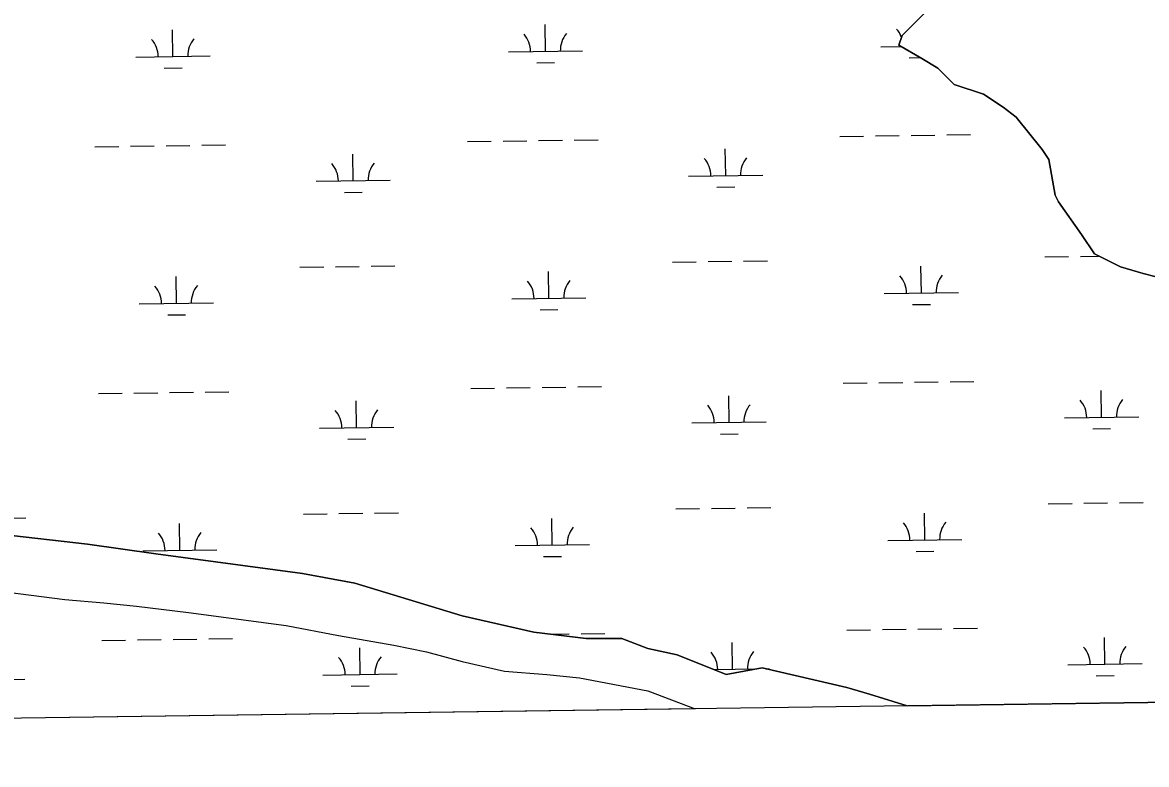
# Model space of a CAD drawing. Extents: x 3767014 to 3805179, y 361544 to 387384.
# Drawn here: x 3775749 to 3777264, y 366965 to 367965 of the extents above; entities that cross this region are included whole.
import ezdxf

# ---------------------------------------------------------------- set-up
doc = ezdxf.new("R2010")
doc.units = 0
for name, color, linetype in [('V-GRID-FRAM', 7, 'Continuous'), ('V-TOPO-SHOR', 7, 'Continuous'), ('V-WETL-SWMP', 7, 'Continuous')]:
    doc.layers.add(name, color=color, linetype=linetype)

msp = doc.modelspace()

# ---------------------------------------------------------------- linework, layer by layer
at = {"layer": 'V-GRID-FRAM'}
msp.add_lwpolyline([(3771006.872, 385146.094), (3802799.803, 385587.734), (3803060.286, 367407.215), (3771251.489, 366965.353), (3771006.872, 385146.094)], dxfattribs=at)
at = {"layer": 'V-TOPO-SHOR'}
for p, q in [((3775670.213, 367205.252), (3775806.314, 367187.68)), ((3775806.314, 367187.68), (3775858.998, 367183.287)), ((3775858.998, 367183.287), (3775902.901, 367178.894)), ((3775902.901, 367178.894), (3775973.147, 367170.108)), ((3775973.147, 367170.108), (3776104.857, 367152.536)), ((3776104.857, 367152.536), (3776175.103, 367139.357)), ((3776175.103, 367139.357), (3776249.739, 367126.178)), ((3776249.739, 367126.178), (3776293.642, 367117.392)), ((3776293.642, 367117.392), (3776341.936, 367104.213)), ((3776341.936, 367104.213), (3776399.011, 367091.034)), ((3776399.011, 367091.034), (3776456.085, 367086.641)), ((3776456.085, 367086.641), (3776499.989, 367082.248)), ((3776499.989, 367082.248), (3776592.186, 367064.676)), ((3776592.186, 367064.676), (3776655.807, 367040.425))]:
    msp.add_line(p, q, dxfattribs=at)
for points in [[(3776969.753, 367982.811), (3776934.63, 367947.667), (3776930.239, 367934.488), (3776960.972, 367916.916), (3776982.924, 367903.737), (3777004.875, 367881.773), (3777044.388, 367868.594), (3777070.731, 367851.022), (3777088.292, 367837.843), (3777123.415, 367793.913), (3777132.195, 367780.734), (3777140.976, 367732.411), (3777145.366, 367723.625), (3777176.099, 367679.695), (3777193.66, 367653.338), (3777228.783, 367635.766), (3777259.515, 367626.98), (3777277.077, 367622.587)], [(3776941.544, 367044.395), (3776890.73, 367060.283), (3776859.997, 367069.069), (3776745.848, 367095.427), (3776697.554, 367086.641), (3776631.699, 367112.999), (3776592.186, 367121.785), (3776557.063, 367134.964), (3776508.769, 367134.964), (3776438.523, 367143.75), (3776341.936, 367165.715), (3776197.054, 367209.645), (3776126.809, 367222.823), (3775929.243, 367249.181), (3775837.046, 367262.36), (3775718.506, 367275.539)]]:
    msp.add_lwpolyline(points, dxfattribs=at)
at = {"layer": 'V-WETL-SWMP'}
for p, q in [((3776934.63, 367947.667), (3776969.753, 367982.811)), ((3776454.039, 367926.367), (3776453.539, 367962.364)), ((3775952.18, 367919.396), (3775951.68, 367955.392)), ((3776930.239, 367934.488), (3776934.63, 367947.667)), ((3776905.904, 367932.644), (3776932.81, 367933.018)), ((3776960.972, 367916.916), (3776930.239, 367934.488)), ((3775902.185, 367918.701), (3776002.175, 367920.09)), ((3776404.044, 367925.673), (3776504.035, 367927.062)), ((3776944.114, 367917.743), (3776959.161, 367917.952)), ((3776982.924, 367903.737), (3776960.972, 367916.916)), ((3775940.395, 367903.8), (3775964.393, 367904.133)), ((3776442.255, 367910.771), (3776466.253, 367911.105)), ((3777004.875, 367881.773), (3776982.924, 367903.737)), ((3777044.388, 367868.594), (3777004.875, 367881.773)), ((3777070.731, 367851.022), (3777044.388, 367868.594)), ((3777088.292, 367837.843), (3777070.731, 367851.022)), ((3777123.415, 367793.913), (3777088.292, 367837.843)), ((3776492.86, 367806.824), (3776524.856, 367807.269)), ((3776850.733, 367811.795), (3776882.73, 367812.24)), ((3776898.728, 367812.462), (3776930.725, 367812.907)), ((3776946.724, 367813.129), (3776978.721, 367813.573)), ((3776994.719, 367813.796), (3777026.716, 367814.24)), ((3775847.014, 367797.852), (3775879.011, 367798.297)), ((3775895.009, 367798.519), (3775927.006, 367798.964)), ((3775943.005, 367799.186), (3775975.002, 367799.63)), ((3775991, 367799.853), (3776022.997, 367800.297)), ((3776348.873, 367804.824), (3776380.87, 367805.268)), ((3776396.869, 367805.491), (3776428.866, 367805.935)), ((3776444.864, 367806.157), (3776476.861, 367806.602)), ((3776696.861, 367758.911), (3776696.361, 367794.908)), ((3777132.195, 367780.734), (3777123.415, 367793.913)), ((3776195.001, 367751.94), (3776194.501, 367787.936)), ((3777140.976, 367732.411), (3777132.195, 367780.734)), ((3776145.006, 367751.245), (3776244.996, 367752.634)), ((3776646.866, 367758.217), (3776746.856, 367759.605)), ((3776183.217, 367736.343), (3776207.214, 367736.677)), ((3776685.076, 367743.315), (3776709.074, 367743.648)), ((3777145.366, 367723.625), (3777140.976, 367732.411)), ((3777176.099, 367679.695), (3777145.366, 367723.625)), ((3777193.66, 367653.338), (3777176.099, 367679.695)), ((3776625.063, 367642.471), (3776657.06, 367642.915)), ((3776673.059, 367643.137), (3776705.055, 367643.582)), ((3776721.054, 367643.804), (3776753.051, 367644.248)), ((3777126.923, 367649.442), (3777158.92, 367649.886)), ((3777174.918, 367650.109), (3777199.434, 367650.449)), ((3777228.783, 367635.766), (3777193.66, 367653.338)), ((3776123.204, 367635.499), (3776155.201, 367635.944)), ((3776171.199, 367636.166), (3776203.196, 367636.61)), ((3776219.194, 367636.832), (3776251.191, 367637.277)), ((3776458.66, 367593.724), (3776458.16, 367629.721)), ((3776960.52, 367600.696), (3776960.02, 367636.692)), ((3777259.515, 367626.98), (3777228.783, 367635.766)), ((3777277.077, 367622.587), (3777259.515, 367626.98)), ((3775956.801, 367586.753), (3775956.301, 367622.75)), ((3776910.525, 367600.001), (3777010.515, 367601.39)), ((3775906.805, 367586.059), (3776006.796, 367587.448)), ((3776408.665, 367593.03), (3776508.655, 367594.419)), ((3776948.735, 367585.1), (3776972.733, 367585.433)), ((3775945.016, 367571.157), (3775969.014, 367571.49)), ((3776446.876, 367578.128), (3776470.873, 367578.462)), ((3776497.48, 367474.181), (3776529.477, 367474.626)), ((3776855.354, 367479.152), (3776887.351, 367479.597)), ((3776903.349, 367479.819), (3776935.346, 367480.264)), ((3776951.345, 367480.486), (3776983.342, 367480.93)), ((3776999.34, 367481.153), (3777031.337, 367481.597)), ((3775851.635, 367465.21), (3775883.632, 367465.654)), ((3775899.63, 367465.876), (3775931.627, 367466.321)), ((3775947.625, 367466.543), (3775979.622, 367466.987)), ((3775995.621, 367467.21), (3776027.618, 367467.654)), ((3776353.494, 367472.181), (3776385.491, 367472.625)), ((3776401.49, 367472.848), (3776433.487, 367473.292)), ((3776449.485, 367473.514), (3776481.482, 367473.959)), ((3776701.482, 367426.268), (3776700.982, 367462.265)), ((3777203.341, 367433.24), (3777202.841, 367469.236)), ((3776199.622, 367419.297), (3776199.122, 367455.293)), ((3777153.346, 367432.545), (3777253.336, 367433.934)), ((3776149.627, 367418.602), (3776249.617, 367419.991)), ((3776651.486, 367425.574), (3776751.477, 367426.963)), ((3777191.557, 367417.643), (3777215.554, 367417.977)), ((3776187.837, 367403.7), (3776211.835, 367404.034)), ((3776689.697, 367410.672), (3776713.695, 367411.005)), ((3776629.684, 367309.828), (3776661.681, 367310.272)), ((3776677.679, 367310.494), (3776709.676, 367310.939)), ((3776725.675, 367311.161), (3776757.672, 367311.606)), ((3777131.544, 367316.799), (3777163.54, 367317.244)), ((3777179.539, 367317.466), (3777211.536, 367317.91)), ((3777227.534, 367318.132), (3777259.531, 367318.577)), ((3775721.956, 367297.218), (3775753.952, 367297.663)), ((3776127.824, 367302.856), (3776159.821, 367303.301)), ((3776175.82, 367303.523), (3776207.817, 367303.967)), ((3776223.815, 367304.19), (3776255.812, 367304.634)), ((3776463.281, 367261.082), (3776462.781, 367297.078)), ((3776965.141, 367268.053), (3776964.641, 367304.05)), ((3775961.421, 367254.11), (3775960.921, 367290.107)), ((3775718.506, 367275.539), (3775837.046, 367262.36)), ((3775837.046, 367262.36), (3775929.243, 367249.181)), ((3776915.145, 367267.359), (3777015.136, 367268.748)), ((3775911.426, 367253.416), (3776011.417, 367254.805)), ((3775929.243, 367249.181), (3776126.809, 367222.823)), ((3776413.286, 367260.387), (3776513.276, 367261.776)), ((3776953.356, 367252.457), (3776977.354, 367252.79)), ((3776451.497, 367245.485), (3776475.494, 367245.819)), ((3776126.809, 367222.823), (3776197.054, 367209.645)), ((3775670.213, 367205.252), (3775806.314, 367187.68)), ((3776197.054, 367209.645), (3776341.936, 367165.715)), ((3775806.314, 367187.68), (3775858.998, 367183.287)), ((3775858.998, 367183.287), (3775902.901, 367178.894)), ((3775902.901, 367178.894), (3775973.147, 367170.108)), ((3775973.147, 367170.108), (3776104.857, 367152.536)), ((3776341.936, 367165.715), (3776438.523, 367143.75)), ((3776104.857, 367152.536), (3776175.103, 367139.357)), ((3776438.523, 367143.75), (3776508.769, 367134.964)), ((3776460.794, 367140.964), (3776486.103, 367141.316)), ((3776502.101, 367141.538), (3776534.098, 367141.983)), ((3776859.975, 367146.51), (3776891.972, 367146.954)), ((3776907.97, 367147.176), (3776939.967, 367147.621)), ((3776955.965, 367147.843), (3776987.962, 367148.287)), ((3777003.961, 367148.51), (3777035.958, 367148.954)), ((3775856.256, 367132.567), (3775888.252, 367133.011)), ((3775904.251, 367133.233), (3775936.248, 367133.678)), ((3775952.246, 367133.9), (3775984.243, 367134.345)), ((3776000.242, 367134.567), (3776032.239, 367135.011)), ((3776175.103, 367139.357), (3776249.739, 367126.178)), ((3776249.739, 367126.178), (3776293.642, 367117.392)), ((3776508.769, 367134.964), (3776557.063, 367134.964)), ((3776557.063, 367134.964), (3776592.186, 367121.785)), ((3776706.102, 367093.625), (3776705.602, 367129.622)), ((3777207.962, 367100.597), (3777207.462, 367136.593)), ((3776204.243, 367086.654), (3776203.743, 367122.65)), ((3776293.642, 367117.392), (3776341.936, 367104.213)), ((3776592.186, 367121.785), (3776631.699, 367112.999)), ((3776631.699, 367112.999), (3776697.554, 367086.641)), ((3776341.936, 367104.213), (3776399.011, 367091.034)), ((3776697.554, 367086.641), (3776745.848, 367095.427)), ((3776745.848, 367095.427), (3776859.997, 367069.069)), ((3777157.967, 367099.902), (3777257.957, 367101.291)), ((3775652.388, 367078.988), (3775752.378, 367080.377)), ((3776154.248, 367085.959), (3776254.238, 367087.348)), ((3776399.011, 367091.034), (3776456.085, 367086.641)), ((3776456.085, 367086.641), (3776499.989, 367082.248)), ((3776499.989, 367082.248), (3776592.186, 367064.676)), ((3776680.976, 367093.276), (3776738.411, 367094.074)), ((3776750.953, 367094.248), (3776756.098, 367094.32)), ((3777196.177, 367085), (3777220.175, 367085.334)), ((3776192.458, 367071.058), (3776216.456, 367071.391)), ((3776859.997, 367069.069), (3776890.73, 367060.283)), ((3776941.544, 367044.395), (3779370.463, 367078.135)), ((3776592.186, 367064.676), (3776655.807, 367040.425)), ((3776890.73, 367060.283), (3776941.544, 367044.395)), ((3776655.807, 367040.425), (3771251.489, 366965.353))]:
    msp.add_line(p, q, dxfattribs=at)
for centre, start, end in [((3776398.795, 367926.075), 0.024037, 41.567696), ((3776509.27, 367927.609), 140.024034, 181.567693), ((3776900.655, 367933.046), 20.000801, 41.567696), ((3775896.936, 367919.103), 0.024037, 41.567696), ((3776007.411, 367920.638), 140.024034, 181.567693), ((3776641.617, 367758.618), 0.024037, 41.567696), ((3776752.092, 367760.153), 140.024034, 181.567693), ((3776139.757, 367751.647), 0.024037, 41.567696), ((3776250.232, 367753.182), 140.024034, 181.567693), ((3776012.032, 367587.995), 140.024034, 181.567693), ((3776403.416, 367593.432), 0.024037, 41.567696), ((3776513.891, 367594.967), 140.024034, 181.567693), ((3776905.276, 367600.403), 0.024037, 41.567696), ((3777015.751, 367601.938), 140.024034, 181.567693), ((3775901.556, 367586.46), 0.024037, 41.567696), ((3776646.237, 367425.976), 0.024037, 41.567696), ((3776756.713, 367427.51), 140.024034, 181.567693), ((3777148.097, 367432.947), 0.024037, 41.567696), ((3777258.572, 367434.482), 140.024034, 181.567693), ((3776144.378, 367419.004), 0.024037, 41.567696), ((3776254.853, 367420.539), 140.024034, 181.567693), ((3775906.177, 367253.818), 0.024037, 41.567696), ((3776016.652, 367255.352), 140.024034, 181.567693), ((3776408.037, 367260.789), 0.024037, 41.567696), ((3776518.512, 367262.324), 140.024034, 181.567693), ((3776909.896, 367267.76), 0.024037, 41.567696), ((3777020.372, 367269.295), 140.024034, 181.567693), ((3776259.474, 367087.896), 140.024034, 181.567693), ((3776650.858, 367093.333), 0.024037, 41.567696), ((3776761.333, 367094.867), 140.024034, 181.567693), ((3777152.718, 367100.304), 0.024037, 41.567696), ((3777263.193, 367101.839), 140.024034, 181.567693), ((3776148.999, 367086.361), 0.024037, 41.567696)]:
    msp.add_arc(centre, 35.246, start, end, dxfattribs=at)

doc.saveas('drawing.dxf')
